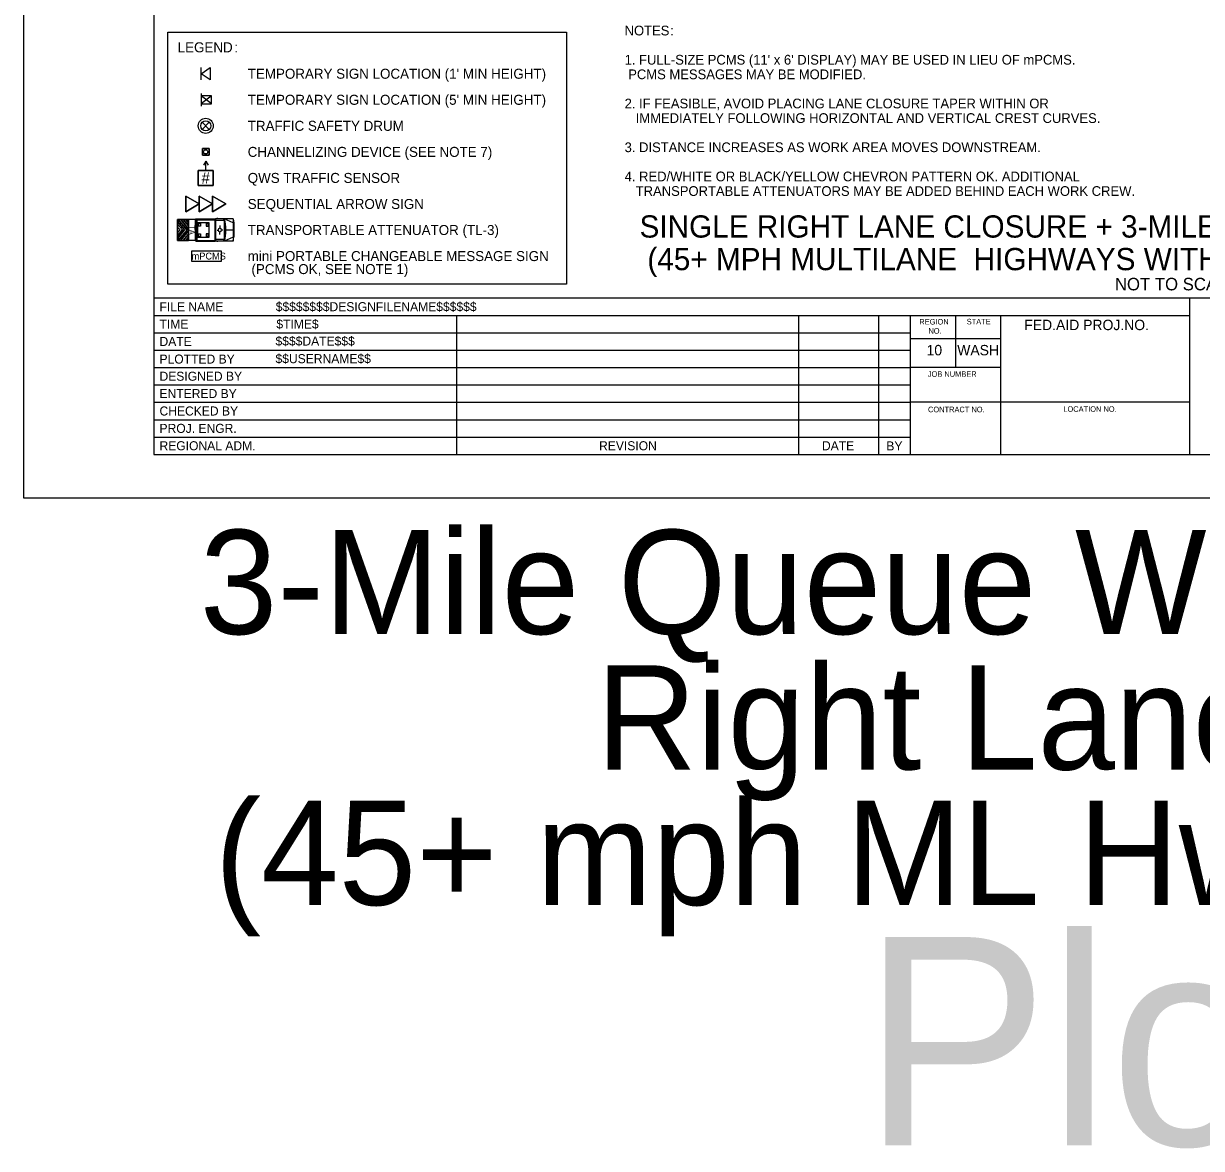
# Model space of a CAD drawing. Extents: x 99958 to 100176, y 99935 to 100011.
# Drawn here: x 100099.06 to 100107.54, y 99995.01 to 100003.1 of the extents above; entities that cross this region are included whole.
import ezdxf

# ---------------------------------------------------------------- set-up
doc = ezdxf.new("R2010")
doc.units = 0
for name, color, linetype in [('SH_DE_DetailHeading1Text', 7, 'Continuous'), ('SH_GI_GeneralNotesBodyText', 7, 'Continuous'), ('SH_GI_PlotLimits', 7, 'Continuous'), ('SH_GI_SheetBorder', 7, 'Continuous'), ('SH_GI_SheetLocationText', 7, 'Continuous'), ('SH_GI_SheetTextInCells', 7, 'Continuous'), ('SH_GI_TitleBlockText', 7, 'Continuous'), ('TR_WZ_PCMS', 7, 'Continuous'), ('TR_WZ_PortableSignMount5ftMinBlk-Wht', 7, 'Continuous'), ('TR_WZ_PortableSignMountBlk-Wht', 7, 'Continuous'), ('TR_WZ_SequentialArrowSign', 7, 'Continuous'), ('TR_WZ_TrafficCone', 7, 'Continuous'), ('TR_WZ_TrafficSafetyDrum', 7, 'Continuous'), ('TR_WZ_TransportableAttenuator', 7, 'Continuous'), ('TR_WZ_WorkZoneDetails', 7, 'Continuous'), ('TR_WZ_WorkZoneTextCurrent', 7, 'Continuous')]:
    doc.layers.add(name, color=color, linetype=linetype)

msp = doc.modelspace()

# ---------------------------------------------------------------- linework, layer by layer
at = {"layer": 'SH_GI_PlotLimits'}
msp.add_lwpolyline([(100099.0625, 99999.6875), (100116.0625, 99999.6875), (100116.0625, 100010.6875), (100099.0625, 100010.6875)], close=True, dxfattribs=at)
at = {"layer": 'SH_GI_SheetBorder'}
for p, q in [((100100, 100010.375), (100100, 100000)), ((100100, 100001.1259), (100115.75, 100001.1259)), ((100107.4566, 100000), (100107.4566, 100001.1259)), ((100100, 100001.0008), (100107.4566, 100001.0008)), ((100102.179, 100001.0008), (100102.179, 100000)), ((100104.641, 100001.0008), (100104.641, 100000)), ((100105.2164, 100001.0008), (100105.2164, 100000)), ((100105.4451, 100001.0008), (100105.4451, 100000)), ((100105.7719, 100000.6255), (100105.7719, 100001.0008)), ((100106.0956, 100000), (100106.0956, 100001.0008)), ((100100, 100000.8757), (100102.1821, 100000.8757)), ((100102.1821, 100000.8757), (100105.4466, 100000.8757)), ((100106.0958, 100000.831), (100105.4466, 100000.831)), ((100100, 100000.7506), (100102.1821, 100000.7506)), ((100102.1821, 100000.7506), (100105.4466, 100000.7506)), ((100100, 100000.6255), (100105.4466, 100000.6255)), ((100106.0958, 100000.6255), (100105.4466, 100000.6255)), ((100100, 100000.5004), (100105.4466, 100000.5004)), ((100100, 100000.3753), (100105.4466, 100000.3753)), ((100107.4566, 100000.3753), (100105.4466, 100000.3753)), ((100100, 100000.2502), (100105.4466, 100000.2502)), ((100100, 100000.1251), (100105.4466, 100000.1251)), ((100100, 100000), (100115.75, 100000))]:
    msp.add_line(p, q, dxfattribs=at)
at = {"layer": 'TR_WZ_PCMS'}
msp.add_lwpolyline([(100100.2709, 100001.3916), (100100.4869, 100001.3916), (100100.4869, 100001.4636), (100100.2709, 100001.4636)], close=True, dxfattribs=at)
msp.add_lwpolyline([(100100.2709, 100001.3916), (100100.4869, 100001.3916), (100100.4869, 100001.4636), (100100.2709, 100001.4636), (100100.2709, 100001.3916)], dxfattribs=at)
at = {"layer": 'TR_WZ_PortableSignMount5ftMinBlk-Wht'}
for p, q in [((100100.3414, 100002.5973), (100100.3414, 100002.5073)), ((100100.4164, 100002.5231), (100100.3414, 100002.5816)), ((100100.4164, 100002.5816), (100100.3414, 100002.5231)), ((100100.3789, 100002.5523), (100100.3789, 100002.5523)), ((100100.379, 100002.5523), (100100.379, 100002.5523))]:
    msp.add_line(p, q, dxfattribs=at)
msp.add_lwpolyline([(100100.4164, 100002.5231), (100100.4164, 100002.5816), (100100.3414, 100002.5816), (100100.3414, 100002.5231)], close=True, dxfattribs=at)
at = {"layer": 'TR_WZ_PortableSignMountBlk-Wht'}
msp.add_line((100100.3414, 100002.6948), (100100.3414, 100002.7848), dxfattribs=at)
msp.add_lwpolyline([(100100.3414, 100002.7397), (100100.406, 100002.7848), (100100.406, 100002.6948)], close=True, dxfattribs=at)
at = {"layer": 'TR_WZ_SequentialArrowSign'}
for points in [[(100100.3257, 100001.8025), (100100.2297, 100001.7469), (100100.2297, 100001.8581), (100100.3257, 100001.8025)], [(100100.2297, 100001.8581), (100100.2297, 100001.7469), (100100.3257, 100001.8025), (100100.2297, 100001.8581)], [(100100.4217, 100001.8025), (100100.3257, 100001.7469), (100100.3257, 100001.8025), (100100.3257, 100001.8581), (100100.4217, 100001.8025)], [(100100.3257, 100001.8581), (100100.3257, 100001.8025), (100100.3257, 100001.7469), (100100.4217, 100001.8025), (100100.3257, 100001.8581)], [(100100.5177, 100001.8025), (100100.4217, 100001.7469), (100100.4217, 100001.8025), (100100.4217, 100001.8581), (100100.5177, 100001.8025)], [(100100.4217, 100001.8581), (100100.4217, 100001.8025), (100100.4217, 100001.7469), (100100.5177, 100001.8025), (100100.4217, 100001.8581)]]:
    msp.add_lwpolyline(points, dxfattribs=at)
at = {"layer": 'TR_WZ_TrafficCone'}
for points in [[(100100.3977, 100002.2014), (100100.3977, 100002.1534), (100100.3497, 100002.1534), (100100.3497, 100002.2014), (100100.3977, 100002.2014)], [(100100.3497, 100002.2014), (100100.3497, 100002.1534), (100100.3977, 100002.1534), (100100.3977, 100002.2014), (100100.3497, 100002.2014)]]:
    msp.add_lwpolyline(points, dxfattribs=at)
msp.add_circle((100100.3737, 100002.1774), 0.015, dxfattribs=at)
at = {"layer": 'TR_WZ_TrafficSafetyDrum'}
for p, q in [((100100.3992, 100002.3903), (100100.3483, 100002.3394)), ((100100.3992, 100002.3394), (100100.3483, 100002.3903))]:
    msp.add_line(p, q, dxfattribs=at)
for radius in [0.054, 0.054, 0.036]:
    msp.add_circle((100100.3737, 100002.3649), radius, dxfattribs=at)
at = {"layer": 'TR_WZ_TransportableAttenuator'}
for p, q in [((100100.3017, 100001.6934), (100100.3047, 100001.6934)), ((100100.3047, 100001.6934), (100100.3047, 100001.5367)), ((100100.3052, 100001.6961), (100100.4423, 100001.6961)), ((100100.3052, 100001.6961), (100100.3052, 100001.5341)), ((100100.4423, 100001.6961), (100100.4423, 100001.5341)), ((100100.4441, 100001.6961), (100100.4441, 100001.5341)), ((100100.57, 100001.6961), (100100.4441, 100001.6961)), ((100100.4613, 100001.6984), (100100.4537, 100001.6984)), ((100100.5059, 100001.6961), (100100.4979, 100001.6835)), ((100100.5059, 100001.6961), (100100.5059, 100001.5341)), ((100100.5071, 100001.6961), (100100.5071, 100001.5341)), ((100100.57, 100001.6664), (100100.5071, 100001.6961)), ((100100.57, 100001.6961), (100100.57, 100001.5341)), ((100100.57, 100001.6961), (100100.5762, 100001.6634)), ((100100.1712, 100001.6768), (100100.2219, 100001.6157)), ((100100.1712, 100001.6571), (100100.1712, 100001.6768)), ((100100.2219, 100001.6157), (100100.1712, 100001.6768)), ((100100.1712, 100001.6768), (100100.1712, 100001.6571)), ((100100.2056, 100001.6159), (100100.1712, 100001.6571)), ((100100.1712, 100001.6571), (100100.2056, 100001.6159)), ((100100.1712, 100001.6362), (100100.1888, 100001.6153)), ((100100.1712, 100001.5941), (100100.1712, 100001.6362)), ((100100.1888, 100001.6153), (100100.1712, 100001.6362)), ((100100.1712, 100001.6362), (100100.1712, 100001.5941)), ((100100.1712, 100001.5744), (100100.2056, 100001.6159)), ((100100.2056, 100001.6159), (100100.1712, 100001.5744)), ((100100.2219, 100001.6157), (100100.1712, 100001.5546)), ((100100.1712, 100001.5546), (100100.2219, 100001.6157)), ((100100.1888, 100001.6153), (100100.1712, 100001.5941)), ((100100.1712, 100001.5941), (100100.1888, 100001.6153)), ((100100.1764, 100001.5391), (100100.2396, 100001.6152)), ((100100.2396, 100001.6152), (100100.1764, 100001.5391)), ((100100.2396, 100001.6152), (100100.1765, 100001.6913)), ((100100.1765, 100001.6913), (100100.1937, 100001.6913)), ((100100.1765, 100001.6913), (100100.2396, 100001.6152)), ((100100.1937, 100001.6913), (100100.1765, 100001.6913)), ((100100.2508, 100001.6084), (100100.1933, 100001.5391)), ((100100.1933, 100001.5391), (100100.2508, 100001.6084)), ((100100.1937, 100001.6913), (100100.2508, 100001.6219)), ((100100.2508, 100001.6219), (100100.1937, 100001.6913)), ((100100.2508, 100001.6444), (100100.2123, 100001.6913)), ((100100.2123, 100001.6913), (100100.2295, 100001.6913)), ((100100.2295, 100001.6913), (100100.2123, 100001.6913)), ((100100.2123, 100001.6913), (100100.2508, 100001.6444)), ((100100.2295, 100001.6913), (100100.2508, 100001.6655)), ((100100.2508, 100001.6655), (100100.2295, 100001.6913)), ((100100.2508, 100001.5392), (100100.2508, 100001.6913)), ((100100.3052, 100001.6913), (100100.2508, 100001.6913)), ((100100.2508, 100001.6655), (100100.2508, 100001.6444)), ((100100.2508, 100001.6444), (100100.2508, 100001.6655)), ((100100.2508, 100001.6219), (100100.2508, 100001.6084)), ((100100.2508, 100001.6084), (100100.2508, 100001.6219)), ((100100.2987, 100001.6885), (100100.2987, 100001.5417)), ((100100.2987, 100001.6265), (100100.3047, 100001.6235)), ((100100.3003, 100001.6151), (100100.3031, 100001.6151)), ((100100.3017, 100001.6173), (100100.3017, 100001.6128)), ((100100.3052, 100001.691), (100100.3052, 100001.5392)), ((100100.3091, 100001.6896), (100100.3091, 100001.5405)), ((100100.3091, 100001.6896), (100100.4384, 100001.6896)), ((100100.4384, 100001.6896), (100100.4384, 100001.5405)), ((100100.5059, 100001.6835), (100100.4441, 100001.6835)), ((100100.4556, 100001.6152), (100100.464, 100001.6151)), ((100100.4663, 100001.6148), (100100.4663, 100001.6148)), ((100100.4757, 100001.6472), (100100.4757, 100001.6341)), ((100100.4958, 100001.6152), (100100.4874, 100001.6151)), ((100100.57, 100001.6151), (100100.5194, 100001.6151)), ((100100.5762, 100001.6634), (100100.5762, 100001.5668)), ((100100.1712, 100001.5546), (100100.1712, 100001.5744)), ((100100.1712, 100001.5744), (100100.1712, 100001.5546)), ((100100.1933, 100001.5391), (100100.1764, 100001.5391)), ((100100.1764, 100001.5391), (100100.1933, 100001.5391)), ((100100.2119, 100001.5391), (100100.2508, 100001.586)), ((100100.2508, 100001.586), (100100.2119, 100001.5391)), ((100100.2301, 100001.5391), (100100.2119, 100001.5391)), ((100100.2119, 100001.5391), (100100.2301, 100001.5391)), ((100100.2508, 100001.5636), (100100.2301, 100001.5391)), ((100100.2301, 100001.5391), (100100.2508, 100001.5636)), ((100100.2508, 100001.586), (100100.2508, 100001.5636)), ((100100.2508, 100001.5636), (100100.2508, 100001.586)), ((100100.3052, 100001.5392), (100100.2508, 100001.5392)), ((100100.2987, 100001.6037), (100100.3047, 100001.6067)), ((100100.3017, 100001.5367), (100100.3047, 100001.5367)), ((100100.3052, 100001.5341), (100100.4423, 100001.5341)), ((100100.3091, 100001.5405), (100100.4384, 100001.5405)), ((100100.5059, 100001.5466), (100100.4441, 100001.5466)), ((100100.57, 100001.5341), (100100.4441, 100001.5341)), ((100100.4613, 100001.5318), (100100.4537, 100001.5318)), ((100100.4757, 100001.583), (100100.4757, 100001.5961)), ((100100.4993, 100001.5466), (100100.5059, 100001.5341)), ((100100.57, 100001.5637), (100100.5071, 100001.5341)), ((100100.57, 100001.5341), (100100.5762, 100001.5668))]:
    msp.add_line(p, q, dxfattribs=at)
for points in [[(100100.2508, 100001.5391), (100100.1712, 100001.5391), (100100.1712, 100001.6913), (100100.2508, 100001.6913)], [(100100.3158, 100001.6691), (100100.3968, 100001.6691), (100100.3968, 100001.5611), (100100.3158, 100001.5611)], [(100100.3226, 100001.6623), (100100.3361, 100001.6623), (100100.3361, 100001.6421), (100100.3226, 100001.6421)], [(100100.3901, 100001.6623), (100100.3766, 100001.6623), (100100.3766, 100001.6421), (100100.3901, 100001.6421)], [(100100.3226, 100001.5881), (100100.3361, 100001.5881), (100100.3361, 100001.5678), (100100.3226, 100001.5678)], [(100100.3901, 100001.5881), (100100.3766, 100001.5881), (100100.3766, 100001.5678), (100100.3901, 100001.5678)]]:
    msp.add_lwpolyline(points, close=True, dxfattribs=at)
msp.add_lwpolyline([(100100.2508, 100001.6913), (100100.1712, 100001.6913), (100100.1712, 100001.5391), (100100.2508, 100001.5392)], dxfattribs=at)
for centre, major_axis, start_param, end_param in [((100100.3017, 100001.6885), (0, 0.00494), 6.283185, 7.853982), ((100100.4171, 100001.6151), (0, 0.17), 4.215852, 5.209111), ((100100.3017, 100001.5417), (0, -0.00494), 4.712389, 6.283185)]:
    msp.add_ellipse(centre, major_axis=major_axis, ratio=0.60201, start_param=start_param, end_param=end_param, dxfattribs=at)
for centre, major_axis in [((100100.3017, 100001.6151), (0, -0.00228)), ((100100.4757, 100001.6151), (0, -0.0156))]:
    msp.add_ellipse(centre, major_axis=major_axis, ratio=0.60201, dxfattribs=at)
at = {"layer": 'TR_WZ_WorkZoneDetails'}
for p, q in [((100100.3737, 100002.1115), (100100.3568, 100002.0823)), ((100100.3737, 100002.044), (100100.3737, 100002.1115)), ((100100.3737, 100002.1115), (100100.3906, 100002.0823))]:
    msp.add_line(p, q, dxfattribs=at)
msp.add_lwpolyline([(100100.3197, 100002.044), (100100.4277, 100002.044), (100100.4277, 100001.936), (100100.3197, 100001.936)], close=True, dxfattribs=at)
msp.add_lwpolyline([(100100.3197, 100002.044), (100100.3197, 100001.936), (100100.4277, 100001.936), (100100.4277, 100002.044), (100100.3737, 100002.044), (100100.3197, 100002.044)], dxfattribs=at)
at = {"layer": 'TR_WZ_WorkZoneTextCurrent'}
msp.add_lwpolyline([(100100.1, 100003.0379), (100102.9697, 100003.0379), (100102.9697, 100001.2259), (100100.1, 100001.2259)], close=True, dxfattribs=at)

# ---------------------------------------------------------------- texts
at = {"layer": 'SH_DE_DetailHeading1Text'}
for s, height, p in [('SINGLE RIGHT LANE CLOSURE + 3-MILE QUEUE WARNING SYSTEM', 0.16, (100103.496, 100001.5606)), ('(45+ MPH MULTILANE  HIGHWAYS WITH 2-WAY LEFT TURN LANE)', 0.16, (100103.5524, 100001.3259)), ('NOT TO SCALE', 0.09, (100106.9175, 100001.1809))]:
    msp.add_text(s, height=height, rotation=360, dxfattribs=at).set_placement(p)
at = {"layer": 'SH_GI_GeneralNotesBodyText'}
for s, p in [('NOTES', (100103.3886, 100003.0156)), (':', (100103.7161, 100003.0156)), ("1. FULL-SIZE PCMS (11' x 6' DISPLAY) MAY BE USED IN LIEU OF mPCMS.", (100103.3886, 100002.8056)), (' PCMS MESSAGES MAY BE MODIFIED.', (100103.3886, 100002.7006)), ('2. IF FEASIBLE, AVOID PLACING LANE CLOSURE TAPER WITHIN OR ', (100103.3886, 100002.4906)), ('IMMEDIATELY FOLLOWING HORIZONTAL AND VERTICAL CREST CURVES.', (100103.4686, 100002.3856)), ('3. DISTANCE INCREASES AS WORK AREA MOVES DOWNSTREAM.', (100103.3886, 100002.1756)), ('4. RED/WHITE OR BLACK/YELLOW CHEVRON PATTERN OK. ADDITIONAL ', (100103.3886, 100001.9656)), ('TRANSPORTABLE ATTENUATORS MAY BE ADDED BEHIND EACH WORK CREW.', (100103.4686, 100001.8606))]:
    msp.add_text(s, height=0.07, rotation=360, dxfattribs=at).set_placement(p)
at = {"layer": 'SH_GI_SheetLocationText'}
for s, height, p in [('3-Mile Queue Warning System', 0.75, (100100.3313, 99998.7071)), ('Right Lane Closure', 0.75, (100103.1834, 99997.7321)), ('(45+ mph ML Hwy + TWLTL)', 0.75, (100100.4384, 99996.7571)), ('Plot 2', 1.5, (100105.0998, 99995.0267))]:
    msp.add_text(s, height=height, dxfattribs=at).set_placement(p)
at = {"layer": 'SH_GI_SheetTextInCells'}
for s, height, p in [('FILE NAME', 0.06505, (100100.041, 100001.0308)), ('TIME', 0.06505, (100100.041, 100000.9057)), ('REGION', 0.04003, (100105.5099, 100000.9352)), ('STATE', 0.04003, (100105.8511, 100000.9357)), ('FED.AID PROJ.NO.', 0.07506, (100106.2652, 100000.8945)), ('DATE', 0.06505, (100100.041, 100000.7806)), ('NO.', 0.04003, (100105.5752, 100000.869)), ('10', 0.07506, (100105.5621, 100000.7131)), ('WASH', 0.07506, (100105.7826, 100000.7131)), ('PLOTTED BY', 0.06505, (100100.041, 100000.6538)), ('DESIGNED BY', 0.065052, (100100.041, 100000.5304)), ('JOB NUMBER', 0.04003, (100105.5712, 100000.5587)), ('ENTERED BY', 0.06505, (100100.041, 100000.4053)), ('CHECKED BY', 0.06505, (100100.041, 100000.2802)), ('CONTRACT NO.', 0.040032, (100105.5725, 100000.3037)), ('LOCATION NO.', 0.040032, (100106.5465, 100000.3067)), ('PROJ. ENGR.', 0.065052, (100100.041, 100000.1551)), ('REGIONAL ADM.', 0.065052, (100100.041, 100000.03)), ('REVISION', 0.06505, (100103.2048, 100000.03)), ('DATE', 0.06505, (100104.8091, 100000.03)), ('BY', 0.06505, (100105.2725, 100000.0285))]:
    msp.add_text(s, height=height, dxfattribs=at).set_placement(p)
at = {"layer": 'SH_GI_TitleBlockText'}
for s, height, p in [('$$$$$$$$DESIGNFILENAME$$$$$$', 0.065052, (100100.8775, 100001.0308)), ('$TIME$', 0.06505, (100100.882, 100000.9059)), ('$$$$DATE$$$', 0.065052, (100100.8759, 100000.7835)), ('$$USERNAME$$', 0.065052, (100100.8759, 100000.6567))]:
    msp.add_text(s, height=height, dxfattribs=at).set_placement(p)
at = {"layer": 'TR_WZ_PCMS'}
msp.add_text('mPCMS', height=0.0495, rotation=360, dxfattribs=at).set_placement((100100.2722, 100001.4029))
at = {"layer": 'TR_WZ_TransportableAttenuator'}
msp.add_text('TA', height=0.0405, rotation=269.99999, dxfattribs=at).set_placement((100100.2545, 100001.6506))
at = {"layer": 'TR_WZ_WorkZoneDetails'}
msp.add_text('#', height=0.081, dxfattribs=at).set_placement((100100.3432, 100001.9495))
at = {"layer": 'TR_WZ_WorkZoneTextCurrent'}
for s, p in [('LEGEND', (100100.172, 100002.8939)), (':', (100100.5795, 100002.8939)), ("TEMPORARY SIGN LOCATION (1' MIN HEIGHT)", (100100.676, 100002.7038)), ("TEMPORARY SIGN LOCATION (5' MIN HEIGHT)", (100100.676, 100002.5163)), ('TRAFFIC SAFETY DRUM', (100100.676, 100002.3289)), ('CHANNELIZING DEVICE (SEE NOTE 7)', (100100.676, 100002.1414)), ('QWS TRAFFIC SENSOR', (100100.676, 100001.954)), ('SEQUENTIAL ARROW SIGN', (100100.676, 100001.7665)), ('TRANSPORTABLE ATTENUATOR (TL-3)', (100100.676, 100001.5791)), ('mini PORTABLE CHANGEABLE MESSAGE SIGN', (100100.676, 100001.3916)), (' (PCMS OK, SEE NOTE 1)', (100100.676, 100001.2979))]:
    msp.add_text(s, height=0.072, rotation=360, dxfattribs=at).set_placement(p)

doc.saveas('drawing.dxf')
